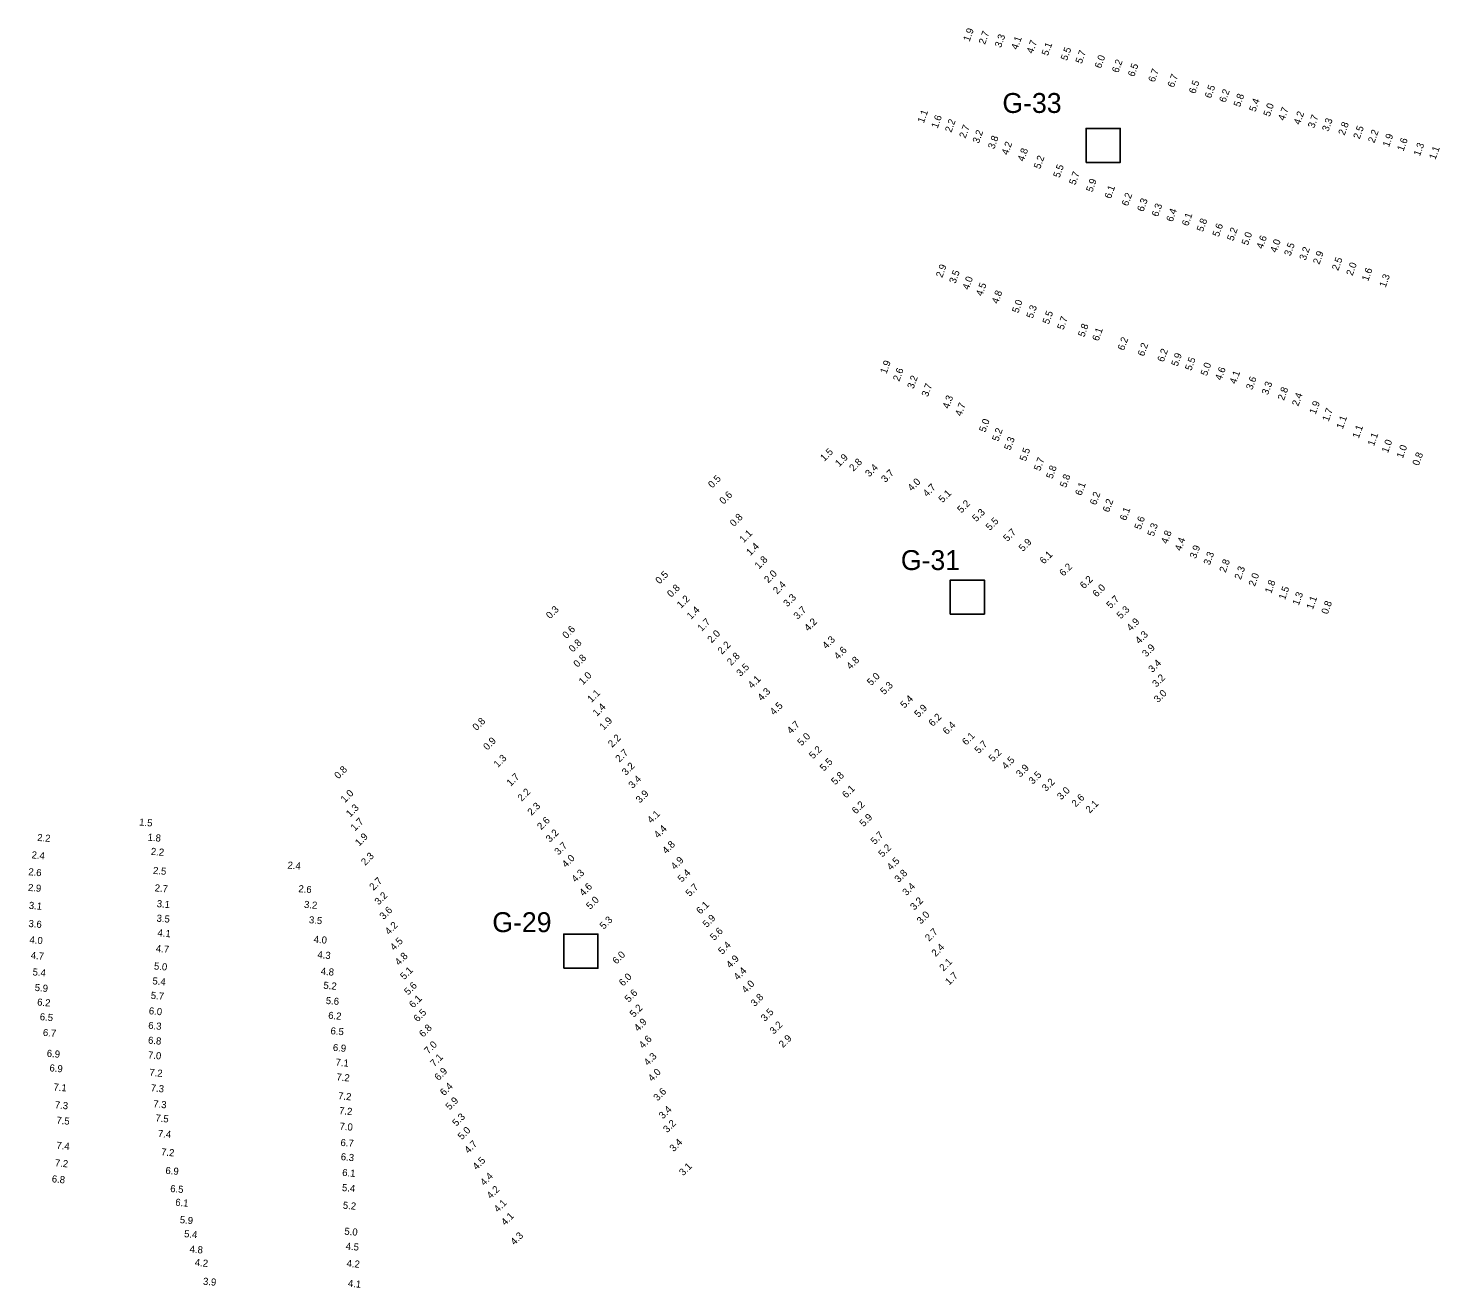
# Model space of a CAD drawing. Extents: x 988130 to 1132882, y 654656 to 841453.
# Drawn here: x 1108889.3 to 1109385.5, y 700703.2 to 701146.2 of the extents above; entities that cross this region are included whole.
import ezdxf

# ---------------------------------------------------------------- set-up
doc = ezdxf.new("R2010")
doc.units = 0
doc.layers.add('V-CHAN-NAID', color=7, linetype='Continuous')
doc.layers.add('V-TOPO-SOUN', color=7, linetype='Continuous')

msp = doc.modelspace()

# ---------------------------------------------------------------- linework, layer by layer
at = {"layer": 'V-CHAN-NAID'}
for points in [[(1109261.17, 701098.95), (1109273.17, 701098.95), (1109273.17, 701110.95), (1109261.17, 701110.95)], [(1109213.44, 700940.12), (1109225.44, 700940.12), (1109225.44, 700952.12), (1109213.44, 700952.12)], [(1109077.54, 700815.61), (1109089.54, 700815.61), (1109089.54, 700827.61), (1109077.54, 700827.61)]]:
    msp.add_lwpolyline(points, close=True, dxfattribs=at)

# ---------------------------------------------------------------- texts
for s, p in [('G-33', (1109231.75, 701116.38)), ('G-31', (1109196.06, 700955.63)), ('G-29', (1109052.44, 700828.3))]:
    msp.add_text(s, height=7, dxfattribs=at).set_placement(p)
at = {"layer": 'V-TOPO-SOUN'}
for s, rotation, p in [('1.9', 70, (1109220.19, 701141.3)), ('2.7', 70, (1109225.61, 701140.26)), ('3.3', 70, (1109231.25, 701139.16)), ('4.1', 70, (1109237.03, 701138.44)), ('4.7', 70, (1109242.44, 701137.06)), ('5.1', 70, (1109247.76, 701136.31)), ('5.5', 70, (1109254.47, 701134.6)), ('5.7', 70, (1109259.64, 701133.51)), ('6.0', 70, (1109266.39, 701131.85)), ('6.2', 70, (1109272.48, 701130.3)), ('6.5', 70, (1109278.05, 701128.9)), ('6.7', 70, (1109285.23, 701127.01)), ('6.7', 70, (1109291.98, 701125.13)), ('6.5', 70, (1109299.51, 701122.94)), ('6.5', 70, (1109305.06, 701121.33)), ('6.2', 70, (1109310.16, 701119.85)), ('5.8', 70, (1109315.25, 701118.27)), ('5.4', 70, (1109320.7, 701116.58)), ('5.0', 70, (1109325.72, 701114.9)), ('4.7', 70, (1109330.86, 701113.5)), ('1.1', 70, (1109204.11, 701112.61)), ('1.6', 70, (1109208.96, 701110.76)), ('2.2', 70, (1109213.78, 701109.33)), ('4.2', 70, (1109336.33, 701112.05)), ('3.7', 70, (1109341.33, 701110.82)), ('3.3', 70, (1109346.33, 701109.65)), ('2.8', 70, (1109352.02, 701108.31)), ('2.7', 70, (1109218.77, 701107.28)), ('3.2', 70, (1109223.47, 701105.48)), ('3.8', 70, (1109228.88, 701103.49)), ('2.5', 70, (1109357.29, 701106.98)), ('2.2', 70, (1109362.49, 701105.61)), ('1.9', 70, (1109367.63, 701104.2)), ('4.2', 70, (1109233.67, 701101.4)), ('4.8', 70, (1109239.27, 701099.1)), ('1.6', 70, (1109372.72, 701102.72)), ('1.3', 70, (1109378.51, 701101.01)), ('1.1', 70, (1109383.97, 701099.78)), ('5.2', 70, (1109245, 701096.5)), ('5.5', 70, (1109251.83, 701093.38)), ('5.7', 70, (1109257.39, 701090.86)), ('5.9', 70, (1109263.38, 701088.34)), ('6.1', 70, (1109269.85, 701086.03)), ('6.2', 70, (1109275.88, 701083.42)), ('6.3', 70, (1109281.32, 701081.47)), ('6.3', 70, (1109286.44, 701079.66)), ('6.4', 70, (1109291.57, 701077.88)), ('6.1', 70, (1109297.03, 701076.39)), ('5.8', 70, (1109302.28, 701074.4)), ('5.6', 70, (1109307.81, 701072.63)), ('5.2', 70, (1109312.93, 701071.19)), ('5.0', 70, (1109318.04, 701069.62)), ('4.6', 70, (1109323.24, 701068.38)), ('4.0', 70, (1109328.08, 701067.08)), ('3.5', 70, (1109333.01, 701065.86)), ('3.2', 70, (1109338.34, 701064.36)), ('2.9', 70, (1109343.15, 701062.93)), ('2.5', 70, (1109349.79, 701060.74)), ('2.0', 70, (1109354.82, 701058.93)), ('2.9', 70, (1109210.59, 701058.26)), ('3.5', 70, (1109215.25, 701056.19)), ('4.0', 70, (1109219.9, 701054)), ('1.6', 70, (1109360.31, 701057.02)), ('1.3', 70, (1109366.47, 701054.82)), ('4.5', 70, (1109224.65, 701051.77)), ('4.8', 70, (1109230.2, 701049.09)), ('5.0', 70, (1109237.34, 701045.81)), ('5.3', 70, (1109242.39, 701043.91)), ('5.5', 70, (1109248.06, 701041.89)), ('5.7', 70, (1109253.21, 701039.91)), ('5.8', 70, (1109260.53, 701037.38)), ('6.1', 70, (1109265.53, 701035.97)), ('6.2', 70, (1109274.48, 701032.66)), ('6.2', 70, (1109281.48, 701030.62)), ('6.2', 70, (1109288.44, 701028.6)), ('1.9', 70, (1109190.99, 701024.45)), ('5.9', 70, (1109293.32, 701027.07)), ('5.5', 70, (1109298.15, 701025.57)), ('5.0', 70, (1109303.65, 701023.72)), ('2.6', 70, (1109195.5, 701021.81)), ('3.2', 70, (1109200.49, 701019.16)), ('4.6', 70, (1109308.73, 701022.13)), ('4.1', 70, (1109313.81, 701020.86)), ('3.6', 70, (1109319.59, 701018.8)), ('3.7', 70, (1109205.54, 701016.35)), ('3.3', 70, (1109325.12, 701017.04)), ('2.8', 70, (1109330.71, 701015.08)), ('4.3', 70, (1109212.92, 701012.17)), ('4.7', 70, (1109217.33, 701009.56)), ('2.4', 70, (1109335.76, 701013.07)), ('1.9', 70, (1109341.86, 701010.2)), ('5.0', 70, (1109225.76, 701003.91)), ('1.7', 70, (1109346.42, 701007.68)), ('1.1', 70, (1109351.38, 701005.03)), ('5.2', 70, (1109230.33, 701000.69)), ('1.1', 70, (1109357.01, 701001.74)), ('5.3', 70, (1109234.57, 700997.56)), ('1.1', 70, (1109362.36, 700999.06)), ('1.0', 70, (1109367.28, 700996.62)), ('1.0', 70, (1109372.52, 700994.74)), ('1.5', 45, (1109169.16, 700993.7)), ('1.9', 45, (1109174.39, 700991.75)), ('2.8', 45, (1109179.36, 700990.14)), ('5.5', 70, (1109240, 700993.7)), ('5.7', 70, (1109245.02, 700990.31)), ('0.8', 70, (1109378.11, 700992.14)), ('0.5', 45, (1109129.75, 700984.28)), ('3.4', 45, (1109184.97, 700988.19)), ('3.7', 45, (1109190.59, 700986.24)), ('5.8', 70, (1109249.33, 700987.52)), ('5.8', 70, (1109254.14, 700984.44)), ('4.0', 45, (1109199.9, 700983.17)), ('4.7', 45, (1109205.27, 700981.21)), ('6.1', 70, (1109259.52, 700981.62)), ('0.6', 45, (1109133.73, 700978.58)), ('5.1', 45, (1109210.72, 700979.14)), ('5.2', 45, (1109217.35, 700975.5)), ('6.2', 70, (1109264.68, 700978.28)), ('6.2', 70, (1109269.22, 700975.75)), ('0.8', 45, (1109137.39, 700970.74)), ('5.3', 45, (1109222.58, 700972.44)), ('5.5', 45, (1109227.36, 700969.36)), ('6.1', 70, (1109275.22, 700972.83)), ('5.6', 70, (1109280.36, 700969.64)), ('1.1', 45, (1109140.79, 700965.04)), ('5.7', 45, (1109233.5, 700965.44)), ('5.3', 70, (1109284.92, 700967.24)), ('4.8', 70, (1109289.74, 700964.66)), ('1.4', 45, (1109143.15, 700960.48)), ('5.9', 45, (1109238.96, 700961.98)), ('4.4', 70, (1109294.55, 700962.16)), ('3.9', 70, (1109299.8, 700959.47)), ('1.8', 45, (1109146.14, 700955.82)), ('6.1', 45, (1109246.31, 700957.57)), ('3.3', 70, (1109304.66, 700957.18)), ('2.8', 70, (1109310.23, 700954.55)), ('0.5', 45, (1109111.24, 700950.55)), ('2.0', 45, (1109149.45, 700950.88)), ('6.2', 45, (1109253.22, 700953.26)), ('2.3', 70, (1109315.55, 700952.06)), ('2.0', 70, (1109320.5, 700949.69)), ('0.8', 45, (1109115.33, 700945.86)), ('2.4', 45, (1109152.58, 700946.99)), ('6.2', 45, (1109260.45, 700948.86)), ('6.0', 45, (1109264.9, 700945.93)), ('1.8', 70, (1109326.24, 700947.22)), ('1.5', 70, (1109331.08, 700945)), ('1.2', 45, (1109118.76, 700942.01)), ('3.3', 45, (1109156.18, 700942.51)), ('5.7', 45, (1109269.77, 700941.9)), ('1.3', 70, (1109335.93, 700943.02)), ('1.1', 70, (1109340.88, 700941.59)), ('0.8', 70, (1109346.09, 700939.91)), ('0.3', 45, (1109072.77, 700938.28)), ('1.4', 45, (1109122.27, 700938.1)), ('3.7', 45, (1109159.78, 700938.11)), ('5.3', 45, (1109273.39, 700938.26)), ('0.6', 45, (1109078.51, 700931.33)), ('1.7', 45, (1109126.02, 700933.87)), ('2.0', 45, (1109129.5, 700929.79)), ('4.2', 45, (1109163.53, 700933.94)), ('4.9', 45, (1109276.89, 700933.99)), ('0.8', 45, (1109080.77, 700926.56)), ('2.2', 45, (1109133.13, 700925.81)), ('4.3', 45, (1109169.88, 700927.69)), ('4.3', 45, (1109279.88, 700929.48)), ('3.9', 45, (1109282.33, 700924.87)), ('0.8', 45, (1109082.4, 700921.24)), ('2.8', 45, (1109136.39, 700921.9)), ('4.6', 45, (1109174, 700923.98)), ('4.8', 45, (1109178.37, 700920.48)), ('1.0', 45, (1109084.29, 700915.08)), ('3.5', 45, (1109139.69, 700918.02)), ('5.0', 45, (1109185.61, 700914.79)), ('3.4', 45, (1109284.51, 700919.41)), ('4.1', 45, (1109143.74, 700913.81)), ('5.3', 45, (1109190.21, 700911.62)), ('3.2', 45, (1109285.89, 700914.26)), ('1.1', 45, (1109087.28, 700908.88)), ('4.3', 45, (1109147.13, 700909.44)), ('5.4', 45, (1109197.31, 700906.86)), ('3.0', 45, (1109286.46, 700908.81)), ('1.4', 45, (1109089.2, 700904.01)), ('4.5', 45, (1109151.48, 700904.43)), ('5.9', 45, (1109202.25, 700903.64)), ('6.2', 45, (1109207.28, 700900.45)), ('0.8', 45, (1109046.91, 700898.99)), ('1.9', 45, (1109091.55, 700899.19)), ('4.7', 45, (1109157.44, 700897.84)), ('6.4', 45, (1109212.24, 700897.6)), ('0.9', 45, (1109050.68, 700892.09)), ('2.2', 45, (1109094.56, 700893.1)), ('5.0', 45, (1109161.15, 700893.63)), ('6.1', 45, (1109219.03, 700893.84)), ('5.7', 45, (1109223.43, 700890.89)), ('1.3', 45, (1109054.38, 700885.99)), ('2.7', 45, (1109097.15, 700887.9)), ('5.2', 45, (1109165.21, 700889.03)), ('5.5', 45, (1109169.02, 700884.72)), ('5.2', 45, (1109228.38, 700888.02)), ('4.5', 45, (1109233, 700885.34)), ('0.8', 45, (1108998.35, 700882)), ('3.2', 45, (1109099.43, 700883.23)), ('5.8', 45, (1109173.01, 700879.91)), ('3.9', 45, (1109238.02, 700882.58)), ('3.5', 45, (1109242.43, 700880.11)), ('1.7', 45, (1109058.88, 700879.41)), ('3.4', 45, (1109101.76, 700878.65)), ('6.1', 45, (1109176.85, 700875.24)), ('3.2', 45, (1109247.11, 700877.61)), ('1.0', 45, (1109000.59, 700873.65)), ('2.2', 45, (1109062.78, 700874.09)), ('3.9', 45, (1109104.34, 700873.5)), ('3.0', 45, (1109252.43, 700874.63)), ('2.6', 45, (1109257.54, 700872.12)), ('1.3', 45, (1109002.46, 700868.55)), ('2.3', 45, (1109066.25, 700869.15)), ('4.1', 45, (1109108.34, 700866.37)), ('6.2', 45, (1109180.28, 700869.64)), ('5.9', 45, (1109182.98, 700865.19)), ('2.1', 45, (1109262.47, 700869.97)), ('1.5', 355, (1108928.23, 700865.82)), ('1.7', 45, (1109004.11, 700863.68)), ('2.6', 45, (1109069.64, 700864.08)), ('4.4', 45, (1109110.7, 700861.17)), ('2.2', 355, (1108892.38, 700860.4)), ('1.8', 355, (1108931.19, 700860.5)), ('1.9', 45, (1109005.64, 700858.38)), ('3.2', 45, (1109072.7, 700859.72)), ('3.7', 45, (1109075.71, 700855.23)), ('4.8', 45, (1109113.62, 700855.64)), ('5.7', 45, (1109186.9, 700858.94)), ('2.4', 355, (1108890.39, 700854.27)), ('2.2', 355, (1108932.33, 700855.51)), ('2.3', 45, (1109007.75, 700851.57)), ('4.0', 45, (1109078.36, 700850.83)), ('5.2', 45, (1109189.59, 700854.5)), ('2.6', 355, (1108889.24, 700848.34)), ('2.5', 355, (1108933.08, 700848.81)), ('2.4', 355, (1108980.36, 700850.68)), ('4.3', 45, (1109081.73, 700845.63)), ('4.9', 45, (1109116.64, 700850.1)), ('5.4', 45, (1109119.03, 700845.69)), ('4.5', 45, (1109192.58, 700849.84)), ('3.8', 45, (1109195.27, 700845.56)), ('2.9', 355, (1108889.12, 700842.83)), ('2.7', 355, (1108933.66, 700842.66)), ('2.7', 45, (1109010.66, 700842.81)), ('4.6', 45, (1109084.48, 700840.81)), ('5.7', 45, (1109121.82, 700840.63)), ('3.4', 45, (1109198.04, 700840.92)), ('2.6', 355, (1108984.19, 700842.38)), ('3.2', 45, (1109012.49, 700837.67)), ('5.0', 45, (1109086.86, 700836.11)), ('3.2', 45, (1109200.8, 700835.84)), ('3.1', 355, (1108889.42, 700836.53)), ('3.1', 355, (1108934.39, 700837.13)), ('3.2', 355, (1108986.16, 700836.87)), ('3.6', 45, (1109014.22, 700832.53)), ('6.1', 45, (1109125.59, 700834.42)), ('3.0', 45, (1109203.11, 700830.93)), ('3.6', 355, (1108889.31, 700830.14)), ('3.5', 355, (1108934.33, 700832.02)), ('3.5', 355, (1108987.89, 700831.45)), ('4.2', 45, (1109016.14, 700827.21)), ('5.3', 45, (1109091.63, 700829.12)), ('5.9', 45, (1109127.84, 700829.74)), ('5.6', 45, (1109130.44, 700825.17)), ('4.0', 355, (1108889.65, 700824.44)), ('4.1', 355, (1108934.65, 700826.87)), ('4.0', 355, (1108989.55, 700824.62)), ('4.5', 45, (1109017.95, 700821.65)), ('5.4', 45, (1109133.28, 700820.27)), ('2.7', 45, (1109205.99, 700824.89)), ('4.7', 355, (1108890.1, 700818.97)), ('4.7', 355, (1108934.07, 700821.36)), ('4.3', 355, (1108990.88, 700819.21)), ('4.8', 45, (1109019.64, 700816.4)), ('6.0', 45, (1109096.1, 700816.86)), ('4.9', 45, (1109136.08, 700815.48)), ('2.4', 45, (1109208.29, 700819.52)), ('5.4', 355, (1108890.75, 700813.11)), ('5.0', 355, (1108933.41, 700815.18)), ('4.8', 355, (1108992.04, 700813.37)), ('5.1', 45, (1109021.48, 700811.4)), ('4.4', 45, (1109138.73, 700811.23)), ('2.1', 45, (1109211.06, 700814.36)), ('5.4', 355, (1108932.88, 700809.97)), ('5.2', 355, (1108992.99, 700808.42)), ('5.6', 45, (1109022.89, 700806)), ('6.0', 45, (1109098.4, 700809.11)), ('4.0', 45, (1109141.53, 700806.65)), ('1.7', 45, (1109213.07, 700809.47)), ('5.9', 355, (1108891.5, 700807.64)), ('5.7', 355, (1108932.3, 700804.88)), ('5.6', 355, (1108993.82, 700803.06)), ('6.1', 45, (1109024.62, 700801.45)), ('5.6', 45, (1109100.41, 700803.45)), ('3.8', 45, (1109144.71, 700801.94)), ('6.2', 355, (1108892.36, 700802.53)), ('6.0', 355, (1108931.62, 700799.44)), ('6.2', 355, (1108994.67, 700797.86)), ('6.5', 45, (1109026.19, 700796.55)), ('5.2', 45, (1109102.18, 700798.15)), ('3.5', 45, (1109148.28, 700796.71)), ('6.5', 355, (1108893.28, 700797.37)), ('6.3', 355, (1108931.4, 700794.32)), ('6.8', 45, (1109028.14, 700791.15)), ('4.9', 45, (1109103.7, 700793.23)), ('3.2', 45, (1109151.39, 700792.21)), ('6.7', 355, (1108894.37, 700791.84)), ('6.8', 355, (1108931.33, 700789.11)), ('6.5', 355, (1108995.49, 700792.42)), ('4.6', 45, (1109105.43, 700787.21)), ('2.9', 45, (1109154.61, 700787.45)), ('6.9', 355, (1108895.73, 700784.51)), ('7.0', 355, (1108931.31, 700783.92)), ('6.9', 355, (1108996.31, 700786.57)), ('7.0', 45, (1109029.97, 700785.24)), ('7.1', 45, (1109032.03, 700780.82)), ('4.3', 45, (1109107.15, 700781.15)), ('6.9', 355, (1108896.68, 700779.37)), ('7.1', 355, (1108997.27, 700781.36)), ('6.9', 45, (1109033.55, 700775.9)), ('7.2', 355, (1108931.79, 700777.78)), ('7.2', 355, (1108997.55, 700776.17)), ('4.0', 45, (1109108.61, 700775.6)), ('7.1', 355, (1108898.1, 700772.66)), ('7.3', 355, (1108932.28, 700772.32)), ('7.2', 355, (1108998.14, 700769.53)), ('6.4', 45, (1109035.49, 700770.59)), ('3.6', 45, (1109110.54, 700768.73)), ('7.3', 355, (1108898.57, 700766.37)), ('7.3', 355, (1108933.16, 700766.73)), ('7.2', 355, (1108998.48, 700764.34)), ('5.9', 45, (1109037.44, 700765.57)), ('3.4', 45, (1109112.41, 700762.43)), ('7.5', 355, (1108899.12, 700760.95)), ('7.5', 355, (1108933.93, 700761.75)), ('7.0', 355, (1108998.65, 700758.86)), ('5.3', 45, (1109039.81, 700759.86)), ('3.2', 45, (1109113.94, 700757.58)), ('7.4', 355, (1108934.79, 700756.29)), ('6.7', 355, (1108998.99, 700753.14)), ('5.0', 45, (1109041.73, 700755.11)), ('3.4', 45, (1109116.19, 700750.89)), ('7.4', 355, (1108899.12, 700752.11)), ('7.2', 355, (1108935.91, 700749.82)), ('6.3', 355, (1108999.09, 700748.14)), ('4.7', 45, (1109044.06, 700750.31)), ('7.2', 355, (1108898.59, 700745.96)), ('6.9', 355, (1108937.45, 700743.3)), ('4.5', 45, (1109046.95, 700744.5)), ('3.1', 45, (1109119.56, 700742.45)), ('6.8', 355, (1108897.49, 700740.34)), ('6.1', 355, (1108999.59, 700742.6)), ('4.4', 45, (1109049.64, 700738.94)), ('6.5', 355, (1108939.14, 700736.94)), ('5.4', 355, (1108999.51, 700737.28)), ('4.2', 45, (1109051.91, 700734.34)), ('6.1', 355, (1108940.91, 700732.12)), ('5.2', 355, (1108999.82, 700731.07)), ('4.1', 45, (1109054.44, 700729.58)), ('5.9', 355, (1108942.5, 700725.98)), ('4.1', 45, (1109056.99, 700724.96)), ('5.4', 355, (1108944.01, 700721.05)), ('5.0', 355, (1109000.36, 700721.93)), ('4.3', 45, (1109060.26, 700718.07)), ('4.8', 355, (1108945.95, 700715.68)), ('4.5', 355, (1109000.81, 700716.68)), ('4.2', 355, (1108947.78, 700710.96)), ('4.2', 355, (1109001.12, 700710.66)), ('3.9', 355, (1108950.65, 700704.33)), ('4.1', 355, (1109001.6, 700703.62))]:
    msp.add_text(s, height=2.5, rotation=rotation, dxfattribs=at).set_placement(p)

doc.saveas('drawing.dxf')
